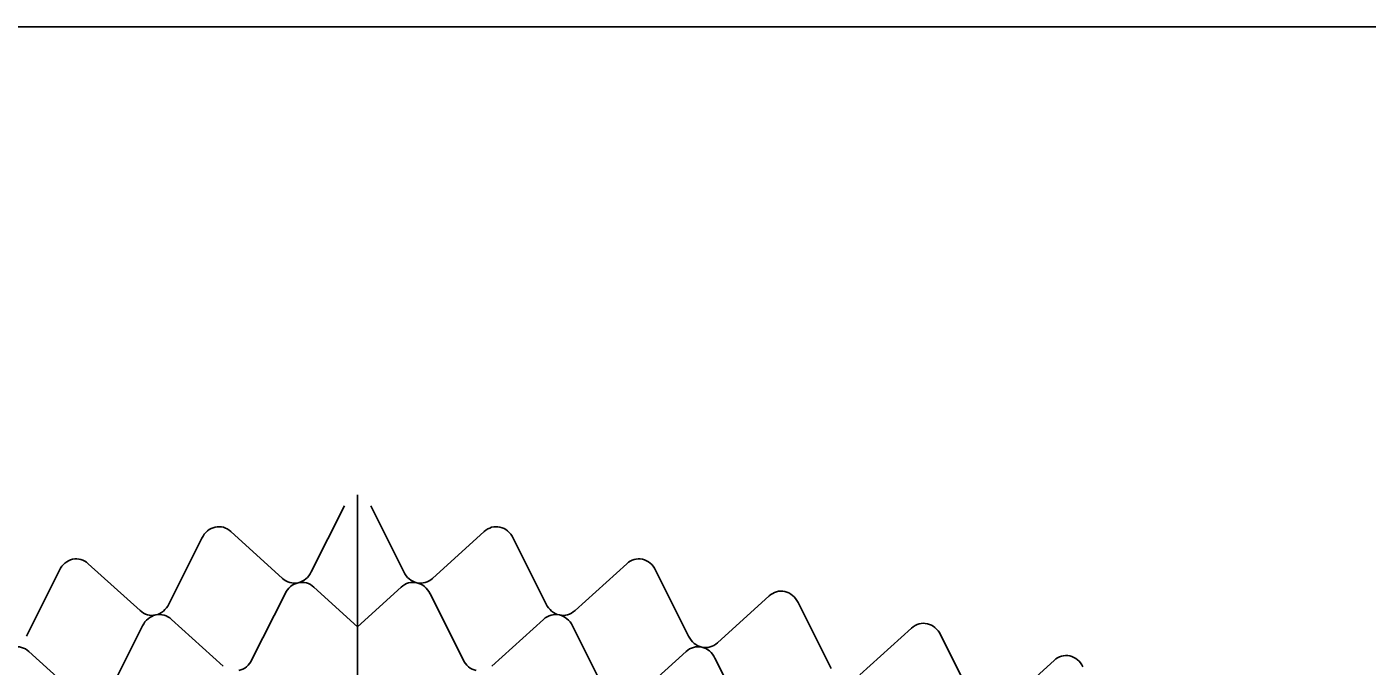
# Model space of a CAD drawing. Extents: x 638850 to 644908, y 297188 to 298900.
# Drawn here: x 640420.1 to 640482.3, y 298008.8 to 298038.5 of the extents above; entities that cross this region are included whole.
import ezdxf

# ---------------------------------------------------------------- set-up
doc = ezdxf.new("R2010")
doc.units = 0
for name, color, linetype in [('1', 7, 'Continuous'), ('3', 7, 'Continuous'), ('5', 7, 'Continuous')]:
    doc.layers.add(name, color=color, linetype=linetype)

msp = doc.modelspace()

# ---------------------------------------------------------------- linework, layer by layer
at = {"layer": '1'}
msp.add_line((639730.439, 298038.53), (640516.439, 298038.53), dxfattribs=at)
at = {"layer": '3'}
msp.add_line((640435.433, 298016.795), (640435.433, 297809.412), dxfattribs=at)
at = {"layer": '5'}
for p, q in [((640433.288, 298013.223), (640434.822, 298016.287)), ((640437.578, 298013.223), (640436.044, 298016.287)), ((640426.674, 298011.727), (640428.208, 298014.792)), ((640429.548, 298015.094), (640431.949, 298012.92)), ((640441.318, 298015.094), (640438.917, 298012.92)), ((640444.192, 298011.727), (640442.657, 298014.792)), ((640420.06, 298010.232), (640421.595, 298013.296)), ((640422.934, 298013.599), (640425.335, 298011.425)), ((640447.932, 298013.599), (640445.531, 298011.425)), ((640450.806, 298010.232), (640449.271, 298013.296)), ((640432.067, 298012.208), (640430.532, 298009.144)), ((640435.433, 298010.675), (640433.406, 298012.511)), ((640435.433, 298010.675), (640437.46, 298012.511)), ((640438.799, 298012.208), (640440.334, 298009.144)), ((640454.546, 298012.103), (640452.145, 298009.929)), ((640457.419, 298008.736), (640455.885, 298011.8)), ((640429.193, 298008.841), (640426.792, 298011.015)), ((640441.673, 298008.841), (640444.074, 298011.015)), ((640425.453, 298010.712), (640423.918, 298007.648)), ((640445.413, 298010.712), (640446.948, 298007.648)), ((640461.16, 298010.607), (640458.759, 298008.433)), ((640464.033, 298007.24), (640462.499, 298010.304)), ((640422.579, 298007.345), (640420.178, 298009.519)), ((640448.287, 298007.345), (640450.688, 298009.519)), ((640452.027, 298009.216), (640453.561, 298006.152)), ((640467.773, 298009.111), (640465.372, 298006.937))]:
    msp.add_line(p, q, dxfattribs=at)
for centre, major_axis, start_param, end_param in [((640428.978, 298014.34), (0.079, 0.976), 0.272792, 1.163814), ((640428.978, 298014.34), (0.079, 0.976), 5.664956, 6.555978), ((640441.888, 298014.34), (-0.079, 0.976), 6.010393, 6.901414), ((640441.888, 298014.34), (-0.079, 0.976), 5.119372, 6.010393), ((640422.364, 298012.845), (0.079, 0.976), 0.272792, 1.163814), ((640422.364, 298012.845), (0.079, 0.976), 5.664956, 6.555978), ((640448.502, 298012.845), (-0.079, 0.976), 6.010393, 6.901414), ((640448.502, 298012.845), (-0.079, 0.976), 5.119372, 6.010393), ((640432.519, 298013.674), (0.079, 0.976), 2.523363, 3.414385), ((640432.836, 298011.756), (0.079, 0.976), 0.272792, 1.163814), ((640432.519, 298013.674), (0.079, 0.976), 3.414385, 4.305406), ((640432.836, 298011.756), (0.079, 0.976), 5.664956, 6.555978), ((640438.03, 298011.756), (-0.079, 0.976), 6.010393, 6.901414), ((640438.347, 298013.674), (-0.079, 0.976), 1.977779, 2.8688), ((640438.347, 298013.674), (-0.079, 0.976), 2.8688, 3.759822), ((640438.03, 298011.756), (-0.079, 0.976), 5.119372, 6.010393), ((640455.116, 298011.349), (-0.079, 0.976), 6.010393, 6.901414), ((640455.116, 298011.349), (-0.079, 0.976), 5.119372, 6.010393), ((640425.905, 298012.179), (0.079, 0.976), 2.523363, 3.414385), ((640425.905, 298012.179), (0.079, 0.976), 3.414385, 4.305406), ((640444.961, 298012.179), (-0.079, 0.976), 1.977779, 2.8688), ((640444.961, 298012.179), (-0.079, 0.976), 2.8688, 3.759822), ((640426.222, 298010.261), (0.079, 0.976), 0.272792, 1.163814), ((640426.222, 298010.261), (0.079, 0.976), 5.664956, 6.555978), ((640444.644, 298010.261), (-0.079, 0.976), 6.010393, 6.901414), ((640444.644, 298010.261), (-0.079, 0.976), 5.119372, 6.010393), ((640461.73, 298009.853), (-0.079, 0.976), 6.010393, 6.901414), ((640461.73, 298009.853), (-0.079, 0.976), 5.119372, 6.010393), ((640451.575, 298010.683), (-0.079, 0.976), 1.977779, 2.8688), ((640419.608, 298008.765), (0.079, 0.976), 5.664956, 6.555978), ((640451.258, 298008.765), (-0.079, 0.976), 6.010393, 6.901414), ((640451.575, 298010.683), (-0.079, 0.976), 2.8688, 3.759822), ((640451.258, 298008.765), (-0.079, 0.976), 5.119372, 6.010393), ((640429.763, 298009.595), (0.079, 0.976), 3.414385, 4.305406), ((640441.103, 298009.595), (-0.079, 0.976), 1.977779, 2.8688), ((640468.343, 298008.357), (-0.079, 0.976), 6.010393, 6.901414), ((640468.343, 298008.357), (-0.079, 0.976), 5.119372, 6.010393)]:
    msp.add_ellipse(centre, major_axis=major_axis, ratio=0.893529, start_param=start_param, end_param=end_param, dxfattribs=at)

doc.saveas('drawing.dxf')
